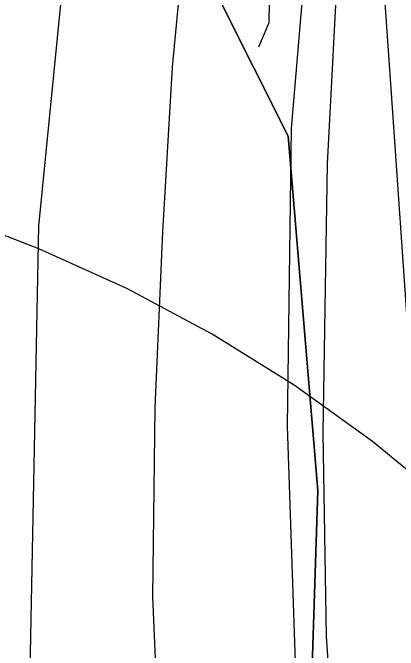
# Model space of a CAD drawing. Extents: x -690419 to -685080, y -987825 to -981190.
# Drawn here: x -686794.5 to -686755.3, y -985919.7 to -985855 of the extents above; entities that cross this region are included whole.
import ezdxf

# ---------------------------------------------------------------- set-up
doc = ezdxf.new("R2010")
doc.units = 0
for name, color, linetype in [('_Polohopis reambulance', 7, 'Continuous'), ('BPEJ (S) - hranice', 7, 'Continuous'), ('Docházková izochrona VLAK (S)', 7, 'Continuous'), ('OP lesa 50 m (S)', 7, 'Continuous'), ('OP ČOV (S)', 7, 'Continuous'), ('Silnice I třídy (S) - osa', 7, 'Continuous'), ('Silnice III třídy (S) - osa', 7, 'Continuous'), ('Spoje - komunikační vedení bez rozlišení provozovanál (S)', 7, 'Continuous')]:
    doc.layers.add(name, color=color, linetype=linetype)

msp = doc.modelspace()

# ---------------------------------------------------------------- linework, layer by layer
at = {"layer": '_Polohopis reambulance'}
msp.add_lwpolyline([(-686753.71, -985783.82), (-686762.43, -985822.36), (-686766.19, -985866.73), (-686766.6, -985896.95), (-686765.46, -985930.88), (-686759.95, -985970.32), (-686753.65, -985995.23), (-686743.85, -986023.26), (-686731.64, -986049.63), (-686711.743, -986081.277), (-686705.78, -986090.76), (-686672.139, -986132.997)], dxfattribs=at)
at = {"layer": 'BPEJ (S) - hranice'}
for points in [[(-686773.5, -985853.5), (-686766.5, -985867.5), (-686763.5, -985903.5), (-686765.5, -985966.5), (-686764.5, -985986.13), (-686759.55, -986000), (-686748.07, -986032.16), (-686747.78, -986034.51), (-686745.23, -986055.55), (-686741.69, -986078.94), (-686733.89, -986102.33), (-686721.13, -986120.76), (-686705.54, -986132.81), (-686676.48, -986146.99), (-686661.6, -986158.33), (-686656.17, -986163.52), (-686646.36, -986172.9), (-686624.5, -986197.5), (-686582, -986265)], [(-686748.07, -986032.16), (-686759.55, -986000), (-686764.5, -985986.13), (-686765.5, -985966.5), (-686763.5, -985903.5), (-686766.5, -985867.5), (-686773.5, -985853.5)]]:
    msp.add_lwpolyline(points, dxfattribs=at)
at = {"layer": 'Docházková izochrona VLAK (S)'}
msp.add_arc((-686398.38, -985456.116), 800, 77.865472, 344.113367, dxfattribs=at)
at = {"layer": 'OP lesa 50 m (S)'}
msp.add_lwpolyline([(-686758.316, -985830.717), (-686756.183, -985861.185), (-686754.099, -985890.943)], dxfattribs=at)
at = {"layer": 'OP ČOV (S)'}
msp.add_lwpolyline([(-686750.331, -985904.742), (-686757.918, -985898.515), (-686765.897, -985892.798), (-686774.233, -985887.614), (-686782.889, -985882.987), (-686791.83, -985878.936), (-686798.93, -985876.204), (-686799.082, -985876.129), (-686808.023, -985872.078), (-686817.209, -985868.621), (-686826.602, -985865.771), (-686836.162, -985863.542)], dxfattribs=at)
at = {"layer": 'Silnice I třídy (S) - osa'}
for points in [[(-686720.25, -985487.625), (-686730.438, -985543.312), (-686761.212, -985694.916), (-686765.516, -985715.906), (-686770.522, -985741.025), (-686779.04, -985781.161), (-686786.593, -985823.316), (-686791.863, -985876.626), (-686792.742, -985921.768), (-686790.81, -985956.634), (-686786.682, -985994.311), (-686777.021, -986043.844), (-686756.12, -986113.227), (-686723.448, -986201.49), (-686705.356, -986252.341), (-686695.344, -986286.768)], [(-686690.804, -986259.331), (-686696.043, -986242.504), (-686701.837, -986225.517), (-686708.029, -986208.134), (-686714.141, -986191.465), (-686720.711, -986174.569), (-686726.682, -986158.287), (-686732.794, -986142.412), (-686739.065, -986124.949), (-686746.526, -986104.153), (-686750.891, -986090.341), (-686755.959, -986073.638), (-686760.734, -986056.051), (-686764.861, -986038.668), (-686768.751, -986020.571), (-686771.846, -986003.267), (-686774.655, -985985.692), (-686777.006, -985967.389), (-686779.387, -985933.972), (-686780.26, -985914.287), (-686780.022, -985895.079), (-686779.228, -985877.219), (-686778.248, -985860.482), (-686776.45, -985841.58)]]:
    msp.add_lwpolyline(points, dxfattribs=at)
at = {"layer": 'Silnice III třídy (S) - osa'}
msp.add_lwpolyline([(-686761.349, -985847.72), (-686762.539, -985870.3), (-686762.989, -985897.63), (-686762.639, -985918.32), (-686761.309, -985937.53), (-686758.699, -985957.24), (-686755.599, -985973.15), (-686750.609, -985992.78), (-686744.169, -986011.87), (-686735.559, -986033.24), (-686725.989, -986052.13), (-686714.069, -986072.19), (-686700.359, -986091.61), (-686683.769, -986110.89), (-686675.455, -986119.484), (-686663.551, -986130.925), (-686596.319, -986188.93), (-686509.729, -986261.58)], dxfattribs=at)
at = {"layer": 'Spoje - komunikační vedení bez rozlišení provozovanál (S)'}
msp.add_lwpolyline([(-686750.5, -985738.34), (-686753.81, -985754.61), (-686756.64, -985766.83), (-686759.06, -985778.65), (-686759.03, -985781.16), (-686759.66, -985786.36), (-686760.21, -985787.46), (-686759.78, -985788.51), (-686760.24, -985792.02), (-686763.6, -985809.82), (-686766.01, -985821.13), (-686767.41, -985832.95), (-686768.22, -985841.57), (-686768.48, -985856), (-686769.51, -985858.46)], dxfattribs=at)

doc.saveas('drawing.dxf')
